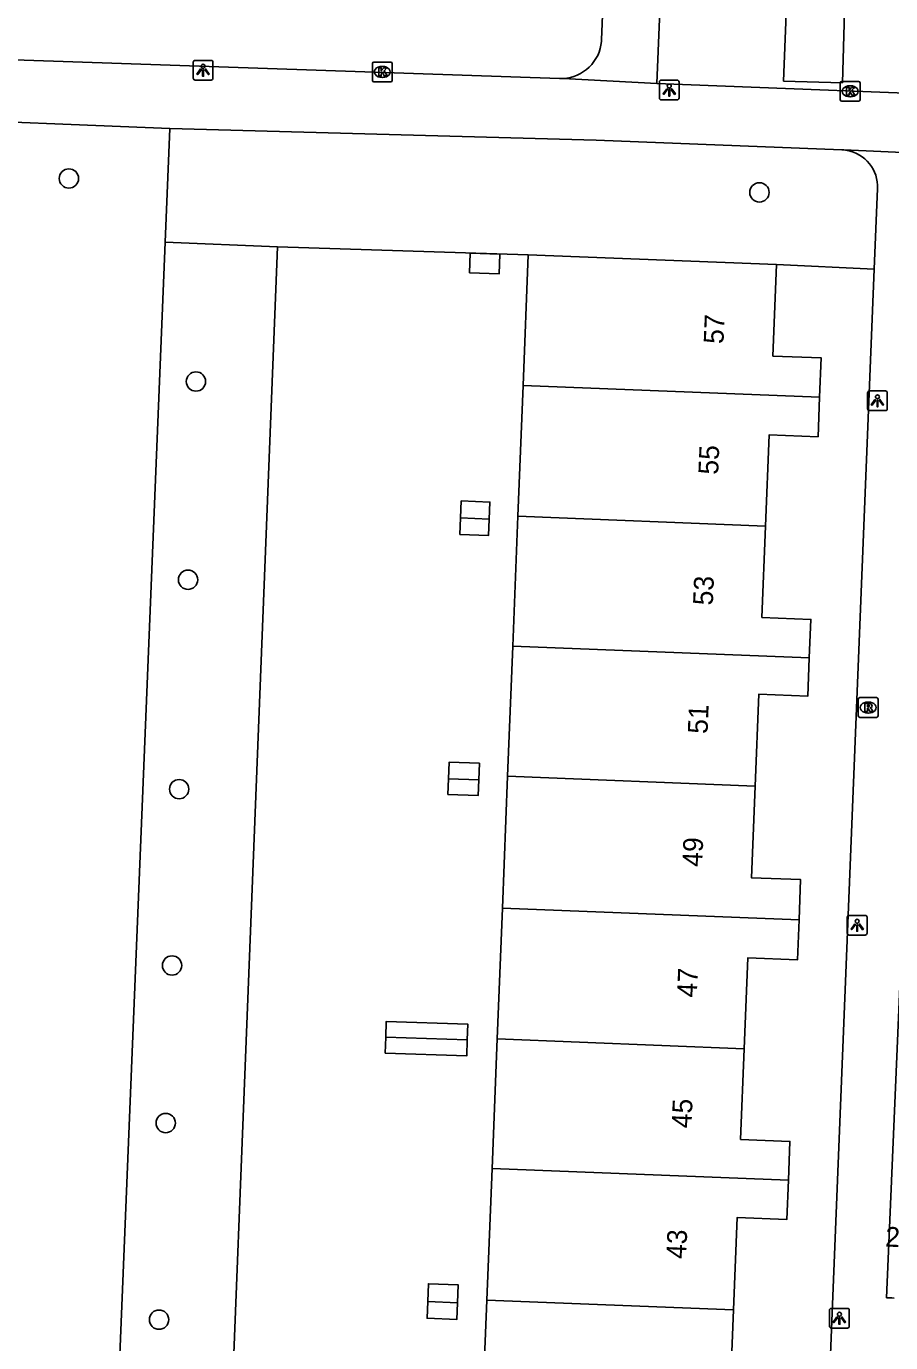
# Model space of a CAD drawing. Extents: x 160787 to 161428, y 386828 to 387483.
# Drawn here: x 161138.7 to 161182.4, y 387121.8 to 387188.4 of the extents above; entities that cross this region are included whole.
import ezdxf

# ---------------------------------------------------------------- set-up
doc = ezdxf.new("R2010")
doc.units = 0
for name, color, linetype in [('IMGEO_Boom', 7, 'Continuous'), ('IMGEO_Groenvoorziening', 7, 'Continuous'), ('IMGEO_Kolk', 7, 'Continuous'), ('IMGEO_Lichtpunt', 7, 'Continuous'), ('IMGEO_Pand', 7, 'Continuous'), ('IMGEO_Pand_nummerreeks', 7, 'Continuous'), ('IMGEO_Rioolput', 7, 'Continuous'), ('IMGEO_Voetpad_open', 7, 'Continuous')]:
    doc.layers.add(name, color=color, linetype=linetype)

msp = doc.modelspace()

# ---------------------------------------------------------------- linework, layer by layer
at = {"layer": 'IMGEO_Boom'}
for centre in [(161140.81, 387180.74), (161175.731, 387180.035), (161147.236, 387170.465), (161146.836, 387160.433), (161146.386, 387149.837), (161146.026, 387140.914), (161145.707, 387132.942), (161145.369, 387122.991)]:
    msp.add_circle(centre, 0.489, dxfattribs=at)
at = {"layer": 'IMGEO_Groenvoorziening'}
for points in [[(161145.913, 387183.275), (161145.68, 387177.521)], [(161141.468, 387074.009), (161145.662, 387177.089), (161145.68, 387177.521)], [(161145.68, 387177.521), (161151.352, 387177.28)], [(161151.352, 387177.28), (161147.399, 387076.814), (161147.362, 387075.865)], [(161151.352, 387177.28), (161164.039, 387176.881)], [(161176.597, 387176.384), (161181.538, 387176.158)]]:
    msp.add_lwpolyline(points, dxfattribs=at)
at = {"layer": 'IMGEO_Kolk'}
for p, q in [((161156.159, 387185.705), (161156.159, 387186.557)), ((161156.234, 387186.631), (161157.086, 387186.631)), ((161156.647, 387186.411), (161156.672, 387186.411)), ((161157.16, 387186.557), (161157.16, 387185.705)), ((161157.086, 387185.631), (161156.234, 387185.631)), ((161156.67, 387185.851), (161156.645, 387185.851)), ((161179.819, 387184.725), (161179.819, 387185.577)), ((161179.894, 387185.651), (161180.746, 387185.651)), ((161180.82, 387185.577), (161180.82, 387184.725)), ((161180.33, 387184.871), (161180.305, 387184.871)), ((161180.307, 387185.431), (161180.332, 387185.431)), ((161180.746, 387184.651), (161179.894, 387184.651))]:
    msp.add_line(p, q, dxfattribs=at)
for points in [[(161156.159, 387185.705), (161156.159, 387186.557)], [(161156.234, 387186.631), (161157.086, 387186.631)], [(161156.48, 387186.331), (161156.603, 387186.331), (161156.603, 387186.18), (161156.733, 387186.331), (161156.897, 387186.331), (161156.751, 387186.18), (161156.904, 387185.931), (161156.752, 387185.931), (161156.667, 387186.095), (161156.603, 387186.028), (161156.603, 387185.931), (161156.48, 387185.931), (161156.48, 387186.331)], [(161157.16, 387186.557), (161157.16, 387185.705)], [(161157.086, 387185.631), (161156.234, 387185.631)], [(161179.819, 387184.725), (161179.819, 387185.577)], [(161179.894, 387185.651), (161180.746, 387185.651)], [(161180.82, 387185.577), (161180.82, 387184.725)], [(161180.14, 387185.351), (161180.263, 387185.351), (161180.263, 387185.2), (161180.393, 387185.351), (161180.557, 387185.351), (161180.411, 387185.2), (161180.564, 387184.951), (161180.412, 387184.951), (161180.327, 387185.115), (161180.263, 387185.048), (161180.263, 387184.951), (161180.14, 387184.951), (161180.14, 387185.351)], [(161180.746, 387184.651), (161179.894, 387184.651)]]:
    msp.add_lwpolyline(points, dxfattribs=at)
for centre, start, end in [((161156.236, 387186.555), 91.55205, 178.44795), ((161156.236, 387186.555), 91.55205, 178.44795), ((161157.084, 387186.555), 1.55205, 88.44795), ((161157.084, 387186.555), 1.55205, 88.44795), ((161156.236, 387185.707), 181.55205, 268.44795), ((161156.236, 387185.707), 181.55205, 268.44795), ((161157.084, 387185.707), 271.55205, 358.44795), ((161157.084, 387185.707), 271.55205, 358.44795), ((161179.896, 387185.575), 91.55205, 178.44795), ((161179.896, 387185.575), 91.55205, 178.44795), ((161180.744, 387185.575), 1.55205, 88.44795), ((161180.744, 387185.575), 1.55205, 88.44795), ((161179.896, 387184.727), 181.55205, 268.44795), ((161179.896, 387184.727), 181.55205, 268.44795), ((161180.744, 387184.727), 271.55205, 358.44795), ((161180.744, 387184.727), 271.55205, 358.44795)]:
    msp.add_arc(centre, 0.0765, start, end, dxfattribs=at)
for centre, major_axis, ratio, start_param, end_param in [((161156.646, 387186.131), (-0.387, 0.002), 0.722429, 4.712389, 7.853982), ((161156.671, 387186.131), (-0.39, 0.002), 0.717154, 1.570796, 4.712389), ((161180.306, 387185.151), (-0.387, 0.002), 0.722429, 4.712389, 7.853982), ((161180.331, 387185.151), (-0.39, 0.002), 0.717154, 1.570796, 4.712389)]:
    msp.add_ellipse(centre, major_axis=major_axis, ratio=ratio, start_param=start_param, end_param=end_param, dxfattribs=at)
at = {"layer": 'IMGEO_Lichtpunt'}
for p, q in [((161147.098, 387186.62), (161147.098, 387185.813)), ((161147.098, 387186.62), (161147.098, 387185.813)), ((161148, 387186.715), (161147.192, 387186.715)), ((161148, 387186.715), (161147.192, 387186.715)), ((161148.094, 387185.813), (161148.094, 387186.62)), ((161148.094, 387185.813), (161148.094, 387186.62)), ((161147.192, 387185.719), (161148, 387185.719)), ((161147.192, 387185.719), (161148, 387185.719)), ((161170.67, 387185.619), (161170.67, 387184.812)), ((161170.67, 387185.619), (161170.67, 387184.812)), ((161171.572, 387185.714), (161170.764, 387185.714)), ((161171.572, 387185.714), (161170.764, 387185.714)), ((161171.666, 387184.812), (161171.666, 387185.619)), ((161171.666, 387184.812), (161171.666, 387185.619)), ((161170.764, 387184.718), (161171.572, 387184.718)), ((161170.764, 387184.718), (161171.572, 387184.718)), ((161181.201, 387169.892), (161181.201, 387169.085)), ((161181.201, 387169.892), (161181.201, 387169.085)), ((161182.103, 387169.987), (161181.295, 387169.987)), ((161182.103, 387169.987), (161181.295, 387169.987)), ((161182.197, 387169.085), (161182.197, 387169.892)), ((161182.197, 387169.085), (161182.197, 387169.892)), ((161181.295, 387168.991), (161182.103, 387168.991)), ((161181.295, 387168.991), (161182.103, 387168.991)), ((161180.175, 387143.353), (161180.175, 387142.546)), ((161180.175, 387143.353), (161180.175, 387142.546)), ((161181.077, 387143.448), (161180.269, 387143.448)), ((161181.077, 387143.448), (161180.269, 387143.448)), ((161181.171, 387142.546), (161181.171, 387143.353)), ((161181.171, 387142.546), (161181.171, 387143.353)), ((161180.269, 387142.452), (161181.077, 387142.452)), ((161180.269, 387142.452), (161181.077, 387142.452)), ((161180.178, 387123.561), (161179.37, 387123.561)), ((161180.178, 387123.561), (161179.37, 387123.561)), ((161179.276, 387123.466), (161179.276, 387122.659)), ((161179.276, 387123.466), (161179.276, 387122.659)), ((161180.272, 387122.659), (161180.272, 387123.466)), ((161180.272, 387122.659), (161180.272, 387123.466)), ((161179.37, 387122.565), (161180.178, 387122.565)), ((161179.37, 387122.565), (161180.178, 387122.565))]:
    msp.add_line(p, q, dxfattribs=at)
for points in [[(161147.472, 387186.284), (161147.511, 387186.256), (161147.323, 387185.994), (161147.285, 387186.021), (161147.472, 387186.284)], [(161147.574, 387186.236), (161147.621, 387186.236), (161147.621, 387185.914), (161147.574, 387185.914), (161147.574, 387186.236)], [(161147.684, 387186.256), (161147.722, 387186.283), (161147.909, 387186.021), (161147.87, 387185.993), (161147.684, 387186.256)], [(161171.044, 387185.283), (161171.083, 387185.255), (161170.895, 387184.993), (161170.857, 387185.02), (161171.044, 387185.283)], [(161171.146, 387185.235), (161171.193, 387185.235), (161171.193, 387184.913), (161171.146, 387184.913), (161171.146, 387185.235)], [(161171.256, 387185.255), (161171.294, 387185.282), (161171.481, 387185.02), (161171.442, 387184.992), (161171.256, 387185.255)], [(161181.575, 387169.556), (161181.614, 387169.528), (161181.426, 387169.266), (161181.388, 387169.293), (161181.575, 387169.556)], [(161181.677, 387169.508), (161181.724, 387169.508), (161181.724, 387169.186), (161181.677, 387169.186), (161181.677, 387169.508)], [(161181.787, 387169.528), (161181.825, 387169.555), (161182.012, 387169.293), (161181.973, 387169.265), (161181.787, 387169.528)], [(161180.549, 387143.017), (161180.588, 387142.989), (161180.4, 387142.727), (161180.362, 387142.754), (161180.549, 387143.017)], [(161180.651, 387142.969), (161180.698, 387142.969), (161180.698, 387142.647), (161180.651, 387142.647), (161180.651, 387142.969)], [(161180.761, 387142.989), (161180.799, 387143.016), (161180.986, 387142.754), (161180.947, 387142.726), (161180.761, 387142.989)], [(161179.65, 387123.13), (161179.689, 387123.102), (161179.501, 387122.84), (161179.463, 387122.867), (161179.65, 387123.13)], [(161179.752, 387123.082), (161179.799, 387123.082), (161179.799, 387122.76), (161179.752, 387122.76), (161179.752, 387123.082)], [(161179.862, 387123.102), (161179.9, 387123.129), (161180.087, 387122.867), (161180.048, 387122.839), (161179.862, 387123.102)]]:
    msp.add_lwpolyline(points, dxfattribs=at)
for centre in [(161147.597, 387186.418), (161171.169, 387185.417), (161181.7, 387169.69), (161180.674, 387143.151), (161179.775, 387123.264)]:
    msp.add_circle(centre, 0.0994, dxfattribs=at)
for centre, start, end in [((161147.192, 387186.62), 90, 180), ((161147.192, 387186.62), 90, 180), ((161148, 387186.62), 0, 90), ((161148, 387186.62), 0, 90), ((161147.192, 387185.813), 180, 270), ((161147.192, 387185.813), 180, 270), ((161148, 387185.813), 270, 0), ((161148, 387185.813), 270, 360), ((161170.764, 387185.619), 90, 180), ((161170.764, 387185.619), 90, 180), ((161171.572, 387185.619), 0, 90), ((161171.572, 387185.619), 0, 90), ((161170.764, 387184.812), 180, 270), ((161170.764, 387184.812), 180, 270), ((161171.572, 387184.812), 270, 0), ((161171.572, 387184.812), 270, 360), ((161181.295, 387169.892), 90, 180), ((161181.295, 387169.892), 90, 180), ((161182.103, 387169.892), 0, 90), ((161182.103, 387169.892), 0, 90), ((161181.295, 387169.085), 180, 270), ((161181.295, 387169.085), 180, 270), ((161182.103, 387169.085), 270, 0), ((161182.103, 387169.085), 270, 360), ((161180.269, 387143.353), 90, 180), ((161180.269, 387143.353), 90, 180), ((161181.077, 387143.353), 0, 90), ((161181.077, 387143.353), 0, 90), ((161180.269, 387142.546), 180, 270), ((161180.269, 387142.546), 180, 270), ((161181.077, 387142.546), 270, 0), ((161181.077, 387142.546), 270, 360), ((161179.37, 387123.466), 90, 180), ((161179.37, 387123.466), 90, 180), ((161180.178, 387123.466), 0, 90), ((161180.178, 387123.466), 0, 90), ((161179.37, 387122.659), 180, 270), ((161179.37, 387122.659), 180, 270), ((161180.178, 387122.659), 270, 0), ((161180.178, 387122.659), 270, 360)]:
    msp.add_arc(centre, 0.0946, start, end, dxfattribs=at)
at = {"layer": 'IMGEO_Pand'}
for points in [[(161179.931, 387185.586), (161176.951, 387185.668), (161177.179, 387191.666), (161180.097, 387191.586), (161179.931, 387185.586)], [(161161.072, 387175.97), (161162.563, 387175.913), (161162.601, 387176.902), (161161.109, 387176.959), (161161.072, 387175.97)], [(161164.039, 387176.881), (161163.777, 387170.262)], [(161164.039, 387176.881), (161176.597, 387176.384)], [(161178.777, 387169.668), (161178.856, 387171.659), (161176.414, 387171.756), (161176.597, 387176.384)], [(161163.777, 387170.262), (161163.515, 387163.644)], [(161163.777, 387170.262), (161178.777, 387169.668)], [(161176.042, 387163.148), (161176.225, 387167.771), (161178.698, 387167.673), (161178.777, 387169.668)], [(161162.063, 387163.503), (161162.098, 387164.366), (161160.648, 387164.424), (161160.614, 387163.56)], [(161160.614, 387163.56), (161160.581, 387162.728), (161162.03, 387162.671), (161162.063, 387163.503)], [(161160.614, 387163.56), (161162.063, 387163.503)], [(161163.515, 387163.644), (161163.255, 387157.075)], [(161163.515, 387163.644), (161176.042, 387163.148)], [(161178.254, 387156.482), (161178.331, 387158.427), (161175.859, 387158.525), (161176.042, 387163.148)], [(161163.255, 387157.075), (161162.994, 387150.49)], [(161163.255, 387157.075), (161178.254, 387156.482)], [(161175.513, 387149.995), (161175.697, 387154.636), (161178.177, 387154.538), (161178.254, 387156.482)], [(161161.534, 387150.302), (161161.568, 387151.149), (161160.043, 387151.21), (161160.009, 387150.362)], [(161160.009, 387150.362), (161159.977, 387149.569), (161161.503, 387149.508), (161161.534, 387150.302)], [(161160.009, 387150.362), (161161.534, 387150.302)], [(161162.994, 387150.49), (161162.73, 387143.822)], [(161175.513, 387149.995), (161162.994, 387150.49)], [(161177.735, 387143.228), (161177.815, 387145.258), (161175.33, 387145.356), (161175.513, 387149.995)], [(161162.73, 387143.822), (161162.468, 387137.196)], [(161162.73, 387143.822), (161177.735, 387143.228)], [(161174.957, 387136.702), (161175.139, 387141.296), (161177.654, 387141.196), (161177.735, 387143.228)], [(161160.959, 387137.148), (161160.987, 387137.939), (161156.861, 387138.08), (161156.834, 387137.289)], [(161156.834, 387137.289), (161156.806, 387136.48), (161160.932, 387136.339), (161160.959, 387137.148)], [(161156.834, 387137.289), (161160.959, 387137.148)], [(161162.468, 387137.196), (161162.208, 387130.635)], [(161174.957, 387136.702), (161162.468, 387137.196)], [(161177.199, 387130.042), (161177.277, 387132.013), (161174.775, 387132.112), (161174.957, 387136.702)], [(161162.208, 387130.635), (161161.945, 387123.979)], [(161162.208, 387130.635), (161177.199, 387130.042)], [(161174.421, 387123.485), (161174.607, 387128.168), (161177.12, 387128.068), (161177.199, 387130.042)], [(161160.462, 387123.842), (161160.498, 387124.749), (161158.995, 387124.809), (161158.959, 387123.902)], [(161158.959, 387123.902), (161158.925, 387123.065), (161160.429, 387123.005), (161160.462, 387123.842)], [(161160.462, 387123.842), (161158.959, 387123.902)], [(161161.945, 387123.979), (161161.681, 387117.318)], [(161161.945, 387123.979), (161174.421, 387123.485)], [(161176.667, 387116.725), (161176.745, 387118.702), (161174.236, 387118.802), (161174.421, 387123.485)]]:
    msp.add_lwpolyline(points, dxfattribs=at)
at = {"layer": 'IMGEO_Rioolput'}
for p, q in [((161180.729, 387153.541), (161180.729, 387154.393)), ((161180.804, 387154.467), (161181.656, 387154.467)), ((161181.217, 387154.247), (161181.242, 387154.247)), ((161181.73, 387154.393), (161181.73, 387153.541)), ((161181.656, 387153.467), (161180.804, 387153.467)), ((161181.24, 387153.687), (161181.215, 387153.687))]:
    msp.add_line(p, q, dxfattribs=at)
for points in [[(161180.729, 387153.541), (161180.729, 387154.393)], [(161180.804, 387154.467), (161181.656, 387154.467)], [(161181.318, 387154.165), (161181.066, 387154.167), (161181.066, 387153.767)], [(161181.73, 387154.393), (161181.73, 387153.541)], [(161181.656, 387153.467), (161180.804, 387153.467)], [(161181.066, 387153.767), (161181.19, 387153.767), (161181.19, 387153.929), (161181.201, 387153.929)], [(161181.244, 387154.086), (161181.19, 387154.086), (161181.19, 387154.005)], [(161181.19, 387154.005), (161181.242, 387154.005)], [(161181.248, 387153.9), (161181.319, 387153.767), (161181.459, 387153.767), (161181.394, 387153.893)]]:
    msp.add_lwpolyline(points, dxfattribs=at)
for centre, radius, start, end in [((161180.806, 387154.391), 0.0765, 91.55205, 178.44795), ((161180.806, 387154.391), 0.0765, 91.55205, 178.44795), ((161181.317, 387154.055), 0.109, 350.36119, 89.41601), ((161181.654, 387154.391), 0.0765, 1.55205, 88.44795), ((161181.654, 387154.391), 0.0765, 1.55205, 88.44795), ((161180.806, 387153.543), 0.0765, 181.55205, 268.44795), ((161180.806, 387153.543), 0.0765, 181.55205, 268.44795), ((161181.2, 387153.876), 0.0533, 26.02933, 88.69889), ((161181.226, 387154.194), 0.19, 274.7715, 282.96867), ((161181.25, 387153.99), 0.0964, 77.00612, 93.18647), ((161181.264, 387154.047), 0.0378, 276.66336, 79.67722), ((161181.315, 387154.055), 0.112, 277.58423, 350.98172), ((161181.299, 387153.84), 0.108, 29.51342, 73.79051), ((161181.654, 387153.543), 0.0765, 271.55205, 358.44795), ((161181.654, 387153.543), 0.0765, 271.55205, 358.44795)]:
    msp.add_arc(centre, radius, start, end, dxfattribs=at)
for centre, major_axis, ratio, start_param, end_param in [((161181.216, 387153.967), (-0.387, 0.002), 0.722429, 4.712389, 7.853982), ((161181.241, 387153.967), (-0.39, 0.002), 0.717154, 1.570796, 4.712389)]:
    msp.add_ellipse(centre, major_axis=major_axis, ratio=ratio, start_param=start_param, end_param=end_param, dxfattribs=at)
at = {"layer": 'IMGEO_Voetpad_open'}
for points in [[(161171.073, 387198.642), (161171.008, 387197.024), (161170.542, 387185.542)], [(161168.116, 387196.87), (161167.748, 387187.759), (161167.742, 387187.669), (161167.718, 387187.487), (161167.678, 387187.309), (161167.622, 387187.135), (161167.551, 387186.966), (161167.465, 387186.804), (161167.365, 387186.651), (161167.251, 387186.508), (161167.126, 387186.375), (161166.988, 387186.253), (161166.841, 387186.145), (161166.684, 387186.05), (161166.52, 387185.97), (161166.349, 387185.904), (161166.173, 387185.854), (161165.993, 387185.82), (161165.811, 387185.802)], [(161133.048, 387186.91), (161133.615, 387186.89), (161165.628, 387185.801), (161165.811, 387185.802)], [(161165.811, 387185.802), (161170.542, 387185.542)], [(161170.542, 387185.542), (161188.761, 387184.833)], [(161132.601, 387183.805), (161145.913, 387183.275)], [(161179.997, 387182.184), (161179.902, 387182.19), (161167.469, 387182.683), (161145.913, 387183.275)], [(161181.538, 387176.158), (161181.702, 387180.24), (161181.701, 387180.408), (161181.686, 387180.575), (161181.655, 387180.74), (161181.61, 387180.901), (161181.55, 387181.058), (161181.477, 387181.209), (161181.391, 387181.353), (161181.292, 387181.488), (161181.181, 387181.614), (161181.06, 387181.73), (161180.928, 387181.835), (161180.788, 387181.927), (161180.641, 387182.006), (161180.486, 387182.072), (161180.327, 387182.124), (161180.163, 387182.161), (161179.997, 387182.184)], [(161179.997, 387182.184), (161188.233, 387181.814)], [(161181.538, 387176.158), (161179.445, 387124.181), (161177.818, 387083.794), (161177.45, 387074.628)], [(161182.537, 387124.086), (161182.425, 387124.09), (161182.164, 387124.098), (161183.265, 387150.107), (161183.565, 387150.089)]]:
    msp.add_lwpolyline(points, dxfattribs=at)

# ---------------------------------------------------------------- texts
at = {"layer": 'IMGEO_Pand_nummerreeks'}
for s, rotation, p in [('57', 87.66391, (161173.91, 387172.354)), ('55', 87.66391, (161173.641, 387165.739)), ('53', 87.66391, (161173.371, 387159.124)), ('51', 87.66391, (161173.105, 387152.622)), ('49', 87.66391, (161172.831, 387145.894)), ('47', 87.66391, (161172.561, 387139.279)), ('45', 87.66391, (161172.291, 387132.664)), ('43', 87.66391, (161172.021, 387126.049)), ('2/G14', 357.70669, (161182.079, 387126.693))]:
    msp.add_text(s, height=1, rotation=rotation, dxfattribs=at).set_placement(p)

doc.saveas('drawing.dxf')
